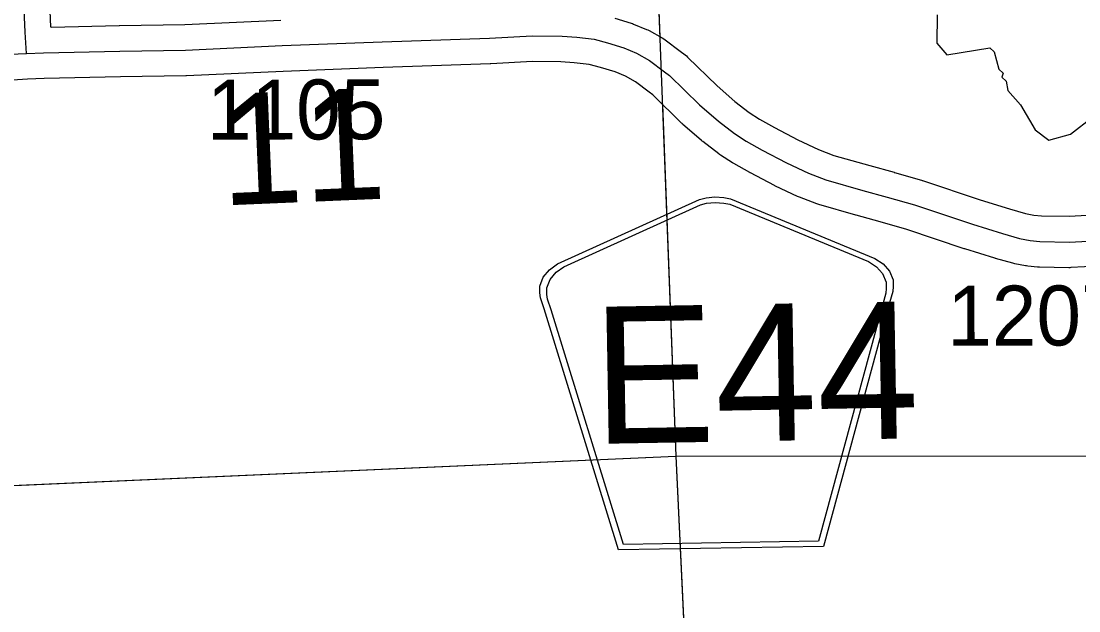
# Model space of a CAD drawing. Extents: x 128.7 to 185.5, y -21.4 to 12.6.
# Drawn here: x 168.046 to 169.28, y 3.37 to 4.058 of the extents above; entities that cross this region are included whole.
import ezdxf

# ---------------------------------------------------------------- set-up
doc = ezdxf.new("R2010")
doc.units = 0
for name, color, linetype in [('tdCoHydroRiver', 7, 'Continuous'), ('tdCoSecRdNmbr', 7, 'Continuous'), ('tdCoSecRteBand', 7, 'Continuous'), ('tdCoSecRteCL', 7, 'Continuous'), ('tdCoSectLine', 7, 'Continuous'), ('tdCoSectLinePart', 7, 'Continuous'), ('tdCoSectNmbr', 7, 'Continuous'), ('tdCoShieldCoRte', 7, 'Continuous'), ('tdCoSurfGravel', 7, 'Continuous')]:
    doc.layers.add(name, color=color, linetype=linetype)

msp = doc.modelspace()

# ---------------------------------------------------------------- linework, layer by layer
at = {"layer": 'tdCoHydroRiver'}
msp.add_lwpolyline([(169.1152, 4.0656), (169.1149, 4.0324), (169.1265, 4.0186), (169.1767, 4.0269), (169.1816, 4.0223), (169.1872, 4.002), (169.1921, 3.9975), (169.1907, 3.9927), (169.1956, 3.9882), (169.1976, 3.9772), (169.2125, 3.9604), (169.2294, 3.931), (169.2456, 3.919), (169.2706, 3.9263), (169.2967, 3.9463)], dxfattribs=at)
at = {"layer": 'tdCoSecRteBand'}
for points in [[(168.0771, 4.1258), (168.0801, 4.0513), (168.0807, 4.0513), (168.0808, 4.0512), (168.1604, 4.0529), (168.1605, 4.0529), (168.1605, 4.0529), (168.2367, 4.0542), (168.3489, 4.0594)], [(168.7389, 4.0615), (168.7578, 4.0558), (168.7593, 4.0554), (168.7608, 4.0547), (168.7758, 4.0484), (168.7774, 4.0478), (168.7788, 4.047), (168.794, 4.0385), (168.7959, 4.0375), (168.7975, 4.0362), (168.8151, 4.023), (168.8208, 4.0186), (168.8223, 4.0175), (168.8237, 4.0162), (168.8581, 3.9825), (168.8788, 3.9644), (168.8957, 3.9514), (168.9077, 3.9436), (168.9253, 3.9338), (168.9525, 3.9195), (168.9764, 3.9081), (168.9946, 3.9014), (169.0366, 3.8894), (169.0648, 3.8816), (169.0649, 3.8815), (169.0651, 3.8815), (169.0968, 3.8723), (169.0974, 3.8722), (169.098, 3.872), (169.1654, 3.8494), (169.1997, 3.8388), (169.2183, 3.8336), (169.2281, 3.8317), (169.2368, 3.8309), (169.269, 3.8302), (169.332, 3.8337)], [(169.3349, 3.7737), (169.2711, 3.7703), (169.27, 3.7702), (169.2689, 3.7702), (169.2345, 3.7709), (169.2334, 3.7709), (169.2322, 3.771), (169.2209, 3.7721), (169.2195, 3.7722), (169.2181, 3.7725), (169.2057, 3.7749), (169.2045, 3.7751), (169.2033, 3.7755), (169.1831, 3.7811), (169.1827, 3.7812), (169.1823, 3.7814), (169.1473, 3.7922), (169.147, 3.7923), (169.1466, 3.7924), (169.0796, 3.8149), (169.0486, 3.8238), (169.0205, 3.8316), (169.0203, 3.8316), (169.0202, 3.8316), (168.9769, 3.844), (168.9758, 3.8444), (168.9747, 3.8448), (168.9543, 3.8524), (168.9531, 3.8528), (168.9519, 3.8534), (168.9262, 3.8656), (168.9257, 3.8658), (168.9251, 3.8661), (168.897, 3.8809), (168.8967, 3.8811), (168.8964, 3.8813), (168.8777, 3.8917), (168.8769, 3.8921), (168.8761, 3.8926), (168.8622, 3.9016), (168.8611, 3.9022), (168.8601, 3.903), (168.8414, 3.9174), (168.8406, 3.918), (168.8399, 3.9187), (168.8179, 3.938), (168.8173, 3.9385), (168.8168, 3.9391), (168.7831, 3.9719), (168.7788, 3.9751), (168.763, 3.9871), (168.7511, 3.9938), (168.7391, 3.9988), (168.7222, 4.0039), (168.709, 4.0073), (168.6915, 4.0094), (168.6759, 4.0106), (168.6428, 4.011), (168.5939, 4.0084), (168.5937, 4.0084), (168.5934, 4.0084), (168.4682, 4.0041), (168.3516, 3.9995), (168.239, 3.9943), (168.2386, 3.9943), (168.2381, 3.9943), (168.1616, 3.993), (168.0728, 3.991), (168.0534, 3.9903), (168.0238, 3.9884)]]:
    msp.add_lwpolyline(points, dxfattribs=at)
at = {"layer": 'tdCoSecRteCL'}
for points in [[(168.0519, 4.0202), (168.0503, 4.0451), (168.0471, 4.1248)], [(168.0519, 4.0202), (168.0719, 4.021), (168.1611, 4.023), (168.2376, 4.0243), (168.3503, 4.0295), (168.4671, 4.034), (168.5924, 4.0384), (168.6422, 4.041), (168.6772, 4.0406), (168.6944, 4.0393), (168.7146, 4.0369), (168.7303, 4.0327), (168.7492, 4.0271), (168.7642, 4.0208), (168.7794, 4.0123), (168.7969, 3.999), (168.8027, 3.9947), (168.8377, 3.9605), (168.8597, 3.9412), (168.8784, 3.9268), (168.8923, 3.9179), (168.911, 3.9075), (168.9391, 3.8927), (168.9648, 3.8805), (168.9852, 3.8729), (169.0285, 3.8605), (169.0568, 3.8526), (169.0885, 3.8435), (169.1562, 3.8209), (169.1912, 3.81), (169.2114, 3.8044), (169.2238, 3.802), (169.2351, 3.8009), (169.2695, 3.8002), (169.3336, 3.8037)], [(167.8048, 4.0119), (167.8302, 4.0125), (167.9329, 4.0158), (168.0519, 4.0202)]]:
    msp.add_lwpolyline(points, dxfattribs=at)
at = {"layer": 'tdCoSectLine'}
for points in [[(168.7722, 4.5362), (168.8101, 3.5503)], [(167.8138, 3.5062), (168.8101, 3.5503)], [(168.8101, 3.5503), (169.8223, 3.5505)], [(168.8101, 3.5503), (168.8578, 2.5411)]]:
    msp.add_lwpolyline(points, dxfattribs=at)
at = {"layer": 'tdCoSectLinePart'}
for points in [[(168.7722, 4.5362), (168.7913, 4.0397)], [(168.7943, 3.9606), (168.8101, 3.5503)], [(167.844, 3.5075), (168.8101, 3.5503)], [(168.8101, 3.5503), (169.6891, 3.5504)], [(168.8101, 3.5503), (168.8565, 2.5679)]]:
    msp.add_lwpolyline(points, dxfattribs=at)
at = {"layer": 'tdCoShieldCoRte'}
for points in [[(168.7431, 3.4406), (168.6563, 3.7221), (168.6522, 3.7351), (168.6513, 3.741), (168.6512, 3.7488), (168.6553, 3.7592), (168.6624, 3.7678), (168.6718, 3.7747), (168.8378, 3.8499), (168.8453, 3.8517), (168.8557, 3.8528), (168.8662, 3.8521), (168.8737, 3.8506), (169.0422, 3.7811), (169.0519, 3.7746), (169.0593, 3.7663), (169.0638, 3.756), (169.0639, 3.7482), (169.0633, 3.7423), (169.0596, 3.7291), (168.9826, 3.4448)], [(168.7489, 3.4471), (168.6644, 3.7209), (168.6604, 3.7335), (168.6596, 3.7391), (168.6595, 3.7466), (168.6634, 3.7566), (168.6702, 3.7649), (168.6793, 3.7714), (168.8387, 3.8437), (168.8458, 3.8454), (168.8558, 3.8464), (168.8659, 3.8457), (168.8731, 3.8443), (169.0349, 3.7776), (169.0442, 3.7714), (169.0513, 3.7634), (169.0555, 3.7535), (169.0557, 3.746), (169.0551, 3.7404), (169.0516, 3.7277), (168.9767, 3.451)]]:
    msp.add_lwpolyline(points, close=True, dxfattribs=at)
at = {"layer": 'tdCoSurfGravel'}
for points in [[(168.0519, 4.0202), (168.0503, 4.0451), (168.0471, 4.1248)], [(167.8048, 4.0119), (167.8302, 4.0125), (167.9329, 4.0158), (168.0519, 4.0202), (168.0719, 4.021), (168.1611, 4.023), (168.2376, 4.0243), (168.3503, 4.0295), (168.4671, 4.034), (168.5924, 4.0384), (168.6422, 4.041), (168.6772, 4.0406), (168.6944, 4.0393), (168.7146, 4.0369), (168.7303, 4.0327), (168.7492, 4.0271), (168.7642, 4.0208), (168.7794, 4.0123), (168.7969, 3.999)], [(168.7969, 3.999), (168.8027, 3.9947), (168.8377, 3.9605), (168.8597, 3.9412), (168.8784, 3.9268), (168.8923, 3.9179), (168.911, 3.9075), (168.9391, 3.8927), (168.9648, 3.8805), (168.9852, 3.8729), (169.0285, 3.8605), (169.0568, 3.8526), (169.0885, 3.8435), (169.1562, 3.8209), (169.1912, 3.81), (169.2114, 3.8044), (169.2238, 3.802), (169.2351, 3.8009), (169.2695, 3.8002), (169.3336, 3.8037)]]:
    msp.add_lwpolyline(points, dxfattribs=at)

# ---------------------------------------------------------------- texts
at = {"layer": 'tdCoSecRdNmbr'}
for s, rotation, p in [('1105', 0.1268, (168.2627, 3.9197)), ('1207', 0.1274, (169.1269, 3.6791))]:
    msp.add_text(s, height=0.07, rotation=rotation, dxfattribs=at).set_placement(p)
at = {"layer": 'tdCoSectNmbr'}
msp.add_text('11', height=0.13, rotation=2.4151, dxfattribs=at).set_placement((168.28, 3.8428))
at = {"layer": 'tdCoShieldCoRte'}
msp.add_text('E44', height=0.16, rotation=1, dxfattribs=at).set_placement((168.7142, 3.5644))

doc.saveas('drawing.dxf')
